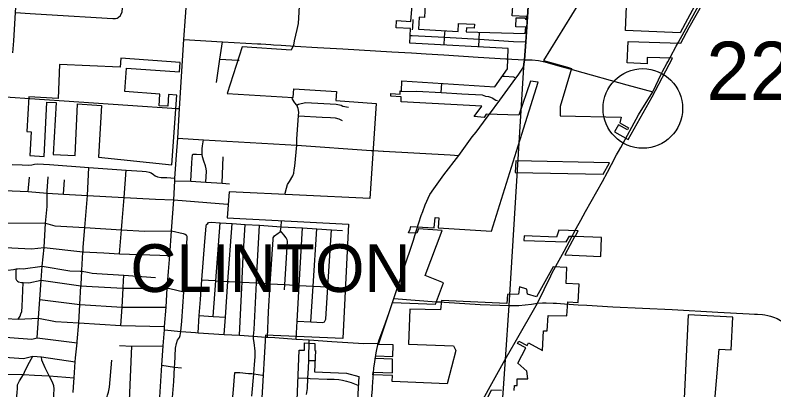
# Model space of a CAD drawing. Extents: x 1729596 to 1934326, y 644115 to 911751.
# Drawn here: x 1831865 to 1846156, y 740696 to 747751 of the extents above; entities that cross this region are included whole.
import ezdxf

# ---------------------------------------------------------------- set-up
doc = ezdxf.new("R2010")
doc.units = 0
for name, color, linetype in [('Default', 7, 'Continuous'), ('GM_X_City_Street', 7, 'Continuous'), ('GM_X_Corporation', 7, 'Continuous'), ('GM_X_County_Road', 7, 'Continuous'), ('GM_X_State_Route', 7, 'Continuous'), ('GM_X_Township', 7, 'Continuous'), ('GM_X_Township_Road', 7, 'Continuous'), ('GM_X_Township_Text', 7, 'Continuous')]:
    doc.layers.add(name, color=color, linetype=linetype)

msp = doc.modelspace()

# ---------------------------------------------------------------- linework, layer by layer
at = {"layer": 'Default'}
msp.add_circle((1843688, 745995), 750, dxfattribs=at)
at = {"layer": 'GM_X_City_Street'}
for points in [[(1831823, 747039), (1831838, 747268), (1831872, 747801), (1831923, 748599), (1831953, 749069), (1831971, 749365), (1832001, 749829), (1832023, 750170), (1832045, 750515), (1832093, 751101)], [(1841494, 747414), (1841513, 747718), (1841585, 748823), (1841626, 749459), (1841691, 750460)], [(1834905, 745116), (1834927, 745433), (1834962, 745993), (1835045, 747292), (1835103, 748151), (1835122, 748425), (1835145, 748748)], [(1832249, 748329), (1832267, 748341), (1832305, 748345), (1832335, 748352), (1832379, 748354), (1832800, 748332), (1833635, 748288), (1833667, 748286), (1833725, 748281), (1833770, 748270), (1833814, 748244), (1833848, 748218), (1833873, 748180), (1833893, 748149), (1833892, 748101), (1833873, 747802), (1833851, 747757), (1833840, 747735), (1833816, 747713)], [(1831872, 747801), (1832145, 747784), (1832453, 747765), (1833702, 747686), (1833756, 747686), (1833788, 747693), (1833808, 747709), (1833816, 747713)], [(1839352, 747475), (1839354, 747514), (1839363, 747669)], [(1839949, 747187), (1839955, 747336), (1839965, 747460)], [(1840597, 747153), (1840605, 747299), (1840613, 747430)], [(1840798, 745888), (1840995, 746153), (1841299, 746563), (1841340, 746619), (1841440, 746774), (1841449, 746831), (1841461, 746912), (1841483, 747247), (1841494, 747414)], [(1835045, 747292), (1835769, 747251), (1836433, 747212), (1836490, 747209), (1836684, 747196), (1836732, 747194)], [(1835655, 746481), (1835722, 746924), (1835769, 747251)], [(1839307, 747367), (1839346, 747365), (1839955, 747336), (1840605, 747299), (1841250, 747254), (1841483, 747247)], [(1835722, 746924), (1836060, 746904), (1836087, 746903)], [(1841106, 746931), (1841147, 746928), (1841223, 746924), (1841461, 746912), (1841475, 746912)], [(1841475, 746912), (1841602, 746907), (1841724, 746897), (1841845, 746871), (1842082, 746804), (1842220, 746765), (1842340, 746732), (1842400, 746715)], [(1841046, 746604), (1841084, 746601), (1841255, 746590), (1841299, 746563)], [(1839891, 746294), (1839905, 746466)], [(1839118, 746312), (1839433, 746321), (1839891, 746294), (1839894, 746294), (1840281, 746270), (1840660, 746248), (1840722, 746226), (1840783, 746219), (1840821, 746204), (1840863, 746185), (1840890, 746170), (1840920, 746152), (1840948, 746141)], [(1831504, 746225), (1831771, 746206), (1832143, 746181)], [(1836942, 744374), (1836975, 744492), (1836996, 744559), (1837031, 744619), (1837098, 744723), (1837117, 744776), (1837123, 744838), (1837135, 744910), (1837168, 745302), (1837172, 745420), (1837201, 745856), (1837206, 745924), (1837199, 745994), (1837169, 746057), (1837133, 746101), (1837092, 746166), (1837085, 746203)], [(1837169, 746057), (1837202, 746076), (1837333, 746108), (1837913, 746073), (1838006, 746053), (1838038, 746040), (1838143, 746020)], [(1834909, 745996), (1834962, 745993)], [(1837201, 745856), (1837646, 745831), (1837803, 745821), (1837896, 745815), (1837965, 745801), (1838025, 745765)], [(1834927, 745433), (1835415, 745403), (1837168, 745302), (1838572, 745205), (1838599, 745204)], [(1835458, 744607), (1835469, 744816), (1835466, 744857), (1835448, 744911), (1835420, 744999), (1835394, 745082), (1835388, 745127), (1835388, 745236), (1835394, 745291), (1835415, 745403)], [(1834585, 740456), (1834629, 741157), (1834654, 741523), (1834677, 741826), (1834681, 741888), (1834707, 742251), (1834730, 742608), (1834755, 742924), (1834779, 743226), (1834810, 743687), (1834852, 744272), (1834872, 744632), (1834875, 744681), (1834905, 745116)], [(1835175, 744623), (1835193, 744969), (1835198, 745060), (1835203, 745123), (1835217, 745132), (1835281, 745132), (1835388, 745127)], [(1835762, 744587), (1835785, 745086)], [(1831810, 744941), (1831998, 744931), (1832109, 744927), (1832177, 744934), (1832232, 744944), (1832286, 744951), (1832512, 744936), (1833252, 744884), (1833957, 744829), (1834257, 744813), (1834332, 744805), (1834388, 744794), (1834425, 744779), (1834468, 744751), (1834502, 744724), (1834546, 744706), (1834613, 744697), (1834723, 744691), (1834875, 744681)], [(1833145, 743316), (1833148, 743381), (1833179, 743750), (1833229, 744356), (1833252, 744884)], [(1833832, 743257), (1833869, 743710), (1833882, 743867), (1833917, 744318), (1833957, 744829)], [(1832112, 744429), (1832133, 744702)], [(1832471, 744439), (1832487, 744704)], [(1832775, 744381), (1832793, 744651)], [(1834872, 744632), (1835175, 744623), (1835458, 744607), (1835762, 744587), (1835902, 744572)], [(1831655, 744452), (1832112, 744429), (1832468, 744401), (1832775, 744381), (1833229, 744356), (1833917, 744318), (1834510, 744286), (1834852, 744272)], [(1832412, 743378), (1832438, 743837), (1832465, 744146), (1832468, 744401), (1832471, 744439)], [(1834852, 744272), (1834852, 744272), (1835863, 744194)], [(1830263, 743917), (1830640, 743893), (1830908, 743876), (1831579, 743843), (1832438, 743837), (1832611, 743784), (1833179, 743750), (1833869, 743710), (1834299, 743685), (1834810, 743687), (1835027, 743640), (1835067, 743629), (1835095, 743611)], [(1835310, 741771), (1835334, 742097), (1835355, 742399), (1835382, 742766), (1835436, 743489), (1835460, 743780), (1835471, 743811), (1835494, 743830)], [(1835494, 743830), (1835510, 743844), (1835556, 743852), (1835727, 743841), (1835953, 743827), (1836195, 743811), (1836466, 743794), (1836874, 743768), (1837277, 743743), (1837548, 743725), (1837824, 743708), (1838029, 743695)], [(1835595, 742079), (1835646, 742751), (1835727, 743841)], [(1835801, 741740), (1835825, 742064), (1835874, 742738), (1835953, 743827)], [(1836088, 741722), (1836131, 742499), (1836140, 742723), (1836143, 742791), (1836163, 743202), (1836195, 743811)], [(1836617, 741686), (1836639, 742166), (1836671, 742693), (1836722, 743525), (1836728, 743555), (1836752, 743593), (1836819, 743643), (1836855, 743673), (1836866, 743690), (1836874, 743768), (1836885, 743875)], [(1836324, 740576), (1836358, 740996), (1836372, 741174), (1836384, 741318), (1836388, 741426), (1836368, 741585), (1836354, 741655), (1836357, 741705), (1836365, 741831), (1836410, 742708), (1836419, 742887), (1836466, 743794)], [(1836938, 742577), (1836944, 742677), (1836968, 743074), (1836995, 743493), (1836991, 743521), (1836973, 743557), (1836923, 743617), (1836866, 743690)], [(1837156, 741652), (1837176, 741989), (1837215, 742662), (1837277, 743743)], [(1837435, 741976), (1837478, 742647), (1837548, 743725)], [(1837693, 741977), (1837701, 741989), (1837715, 742029), (1837754, 742632), (1837824, 743708)], [(1839395, 743603), (1839427, 743703)], [(1834846, 740436), (1834828, 740551), (1834851, 740851), (1834867, 741120), (1834870, 741182), (1834887, 741478), (1834902, 741570), (1834925, 741628), (1834959, 741680), (1834971, 741716), (1834980, 741756), (1834983, 741791), (1835004, 741988), (1835040, 742543), (1835081, 743172), (1835107, 743549), (1835107, 743585), (1835095, 743611)], [(1831546, 743384), (1832175, 743349), (1832412, 743378), (1833143, 743295), (1833536, 743273), (1833832, 743257), (1834779, 743226)], [(1832304, 742049), (1832327, 742394), (1832353, 742758), (1832376, 743027), (1832412, 743378)], [(1833123, 742950), (1833143, 743289), (1833143, 743295), (1833145, 743316)], [(1831516, 742955), (1831670, 742949), (1831706, 742942), (1831728, 742946), (1831833, 742961), (1831884, 742972), (1831907, 742976), (1831947, 742982), (1832017, 742977), (1832376, 743027), (1832892, 742939), (1833087, 742930)], [(1831907, 742742), (1831901, 742742), (1831887, 742778), (1831882, 742850), (1831884, 742972)], [(1833087, 742930), (1833090, 742929), (1833122, 742928), (1833158, 742926), (1833198, 742920), (1833260, 742907), (1833314, 742893), (1833406, 742886), (1833912, 742852), (1834509, 742813)], [(1833107, 742688), (1833122, 742928), (1833122, 742930), (1833123, 742950)], [(1833900, 742630), (1833900, 742630), (1833912, 742852)], [(1831907, 742742), (1831931, 742730), (1831987, 742719), (1832015, 742717), (1832123, 742708), (1832353, 742758), (1833105, 742654), (1833318, 742642), (1833898, 742609), (1834730, 742608), (1834731, 742608)], [(1831920, 742026), (1831957, 742082), (1831975, 742128), (1831988, 742170), (1831994, 742266), (1832015, 742717)], [(1833032, 741603), (1833065, 741956), (1833085, 742305), (1833105, 742654), (1833107, 742674), (1833107, 742688)], [(1835382, 742766), (1835634, 742752), (1835646, 742751)], [(1835646, 742751), (1835874, 742738), (1835887, 742737), (1835896, 742737)], [(1835896, 742737), (1836140, 742723), (1836410, 742708), (1836671, 742693), (1836944, 742677), (1837215, 742662), (1837478, 742647), (1837754, 742632), (1837954, 742620)], [(1833858, 741906), (1833878, 742253), (1833898, 742609), (1833900, 742630)], [(1834731, 742608), (1834776, 742604), (1835040, 742543)], [(1832327, 742394), (1833085, 742305), (1833878, 742253), (1834707, 742251)], [(1839840, 742353), (1839891, 742350), (1839946, 742347)], [(1842210, 742316), (1842472, 742298), (1842631, 742289)], [(1842631, 742289), (1843126, 742261), (1844243, 742206), (1845103, 742160), (1845694, 742128), (1845794, 742123)], [(1835334, 742097), (1835595, 742079), (1835825, 742064)], [(1845794, 742123), (1845851, 742120), (1845942, 742112), (1845987, 742106), (1846042, 742096), (1846093, 742084), (1846151, 742064), (1846218, 742036), (1846281, 742003), (1846374, 741942), (1846662, 741724), (1846888, 741547)], [(1831450, 742054), (1831920, 742026), (1832304, 742043), (1832623, 741983), (1833065, 741956), (1833858, 741906), (1834681, 741888)], [(1832281, 741676), (1832304, 742043), (1832304, 742049)], [(1837176, 741989), (1837435, 741976), (1837663, 741965), (1837693, 741977)], [(1834677, 741826), (1834983, 741791), (1834992, 741791)], [(1831424, 741705), (1832181, 741647), (1832281, 741676), (1833030, 741582)], [(1834992, 741791), (1835259, 741774), (1835310, 741771), (1835801, 741740), (1836088, 741722), (1836351, 741705), (1836357, 741705), (1836361, 741704), (1836362, 741704)], [(1836362, 741704), (1836573, 741688)], [(1832960, 740643), (1832964, 740749), (1832976, 740923), (1832996, 741221), (1833003, 741300), (1833030, 741582), (1833031, 741594), (1833032, 741603)], [(1833832, 741531), (1834062, 741515), (1834654, 741523)], [(1837356, 740610), (1837370, 740722), (1837381, 740913), (1837392, 741105), (1837396, 741248), (1837400, 741412), (1837402, 741492), (1837405, 741636)], [(1834018, 740494), (1834062, 741515)], [(1831399, 741329), (1832021, 741284), (1832195, 741327), (1832359, 741320), (1832996, 741221)], [(1832041, 741028), (1832103, 741159), (1832195, 741327)], [(1832180, 734106), (1832209, 734718), (1832226, 734995), (1832234, 735148), (1832260, 735577), (1832306, 736417), (1832366, 737447), (1832411, 738197), (1832476, 738963), (1832531, 739604), (1832550, 739923), (1832572, 740255), (1832593, 740599), (1832599, 740714), (1832593, 740769), (1832566, 740837), (1832505, 740956), (1832429, 741109), (1832366, 741251), (1832359, 741320)], [(1833147, 734682), (1833166, 735045), (1833183, 735396), (1833212, 735865), (1833240, 736334), (1833257, 736642), (1833324, 737384), (1833359, 738104), (1833360, 738114), (1833433, 738875), (1833445, 739005), (1833520, 739811), (1833594, 740527), (1833590, 740545), (1833602, 740593), (1833624, 740652), (1833640, 740743), (1833683, 741251)], [(1837396, 741248), (1837501, 741246)], [(1834629, 741157), (1834867, 741120), (1834999, 741111)], [(1831376, 740992), (1832021, 740986), (1832228, 740974), (1832505, 740956), (1832976, 740923)], [(1831907, 740725), (1831911, 740788), (1831944, 740868), (1832021, 740986), (1832041, 741028)], [(1835762, 737220), (1835769, 737379), (1835776, 737530), (1835767, 737673), (1835763, 737848), (1835776, 738064), (1835804, 738514), (1835816, 738726), (1835838, 739107), (1835841, 739165), (1835872, 739654), (1835885, 739886), (1835915, 740340), (1835942, 740363), (1835914, 740386), (1835921, 740434), (1835939, 740492), (1835952, 740532), (1835965, 740569), (1835970, 740625), (1836005, 741022)], [(1836005, 741022), (1836099, 741019), (1836259, 741004), (1836323, 741000), (1836358, 740996), (1836521, 740974)], [(1837198, 740920), (1837360, 740914), (1837381, 740913)], [(1837381, 740913), (1837424, 740911), (1837745, 740896), (1837873, 740895), (1837961, 740887), (1838032, 740875), (1838108, 740859), (1838192, 740835), (1838322, 740786)], [(1831970, 740308), (1831923, 740345), (1831899, 740393), (1831884, 740448), (1831888, 740532), (1831901, 740639), (1831907, 740725)]]:
    msp.add_lwpolyline(points, dxfattribs=at)
at = {"layer": 'GM_X_Corporation'}
for points in [[(1842476, 747963), (1841815, 746897), (1842268, 746770), (1842346, 746749), (1842131, 746030), (1842128, 745854), (1843282, 745832), (1843252, 745721), (1843417, 745628), (1843398, 745593), (1843232, 745686), (1843156, 745551), (1843409, 745409), (1843862, 746213), (1844250, 746940), (1843769, 746956), (1843769, 746833), (1843390, 746853), (1843411, 747256), (1844401, 747221), (1844562, 747520), (1844982, 748267)], [(1841267, 740682), (1841269, 740775), (1841319, 740774), (1841321, 740904), (1841521, 740900), (1841505, 741047), (1841331, 741197), (1841485, 741489), (1841330, 741571), (1841353, 741615), (1841508, 741533), (1841532, 741578), (1841798, 741437), (1841816, 741809), (1841889, 741805), (1841904, 742097), (1842257, 742086), (1842278, 742353), (1842473, 742337), (1842490, 742683), (1842243, 742696), (1842258, 742999), (1841998, 743012), (1841687, 742446), (1841513, 742496), (1841506, 742594), (1841364, 742634), (1841349, 742499), (1841139, 742491), (1841129, 742321), (1839893, 742377), (1839879, 742201), (1839300, 742214), (1839274, 741556), (1840123, 741526), (1840167, 741436), (1840003, 740809), (1838969, 740850), (1838972, 740965), (1838602, 740980), (1838609, 741029), (1838974, 741014), (1838975, 741271), (1838649, 741283), (1838658, 741333), (1838977, 741321), (1838983, 741540), (1838707, 741551), (1838972, 742343), (1839785, 742311), (1839935, 742711), (1839590, 742848), (1839907, 743699), (1839460, 743725), (1839446, 743677), (1839434, 743644), (1839277, 743653), (1839303, 743724), (1839318, 743774), (1839758, 743748), (1839774, 743939), (1839845, 743937), (1839835, 743744), (1840837, 743685), (1841308, 745188), (1841717, 746492), (1841575, 746510), (1841351, 745866), (1840739, 745888), (1840697, 745825), (1840512, 745841), (1840655, 746040), (1839133, 746118), (1839138, 746213), (1838939, 746224), (1838941, 746274), (1839115, 746264), (1839118, 746323), (1839141, 746322), (1839150, 746513), (1840902, 746403), (1841140, 746740), (1841150, 747124), (1839298, 747221), (1839314, 747498), (1839039, 747513), (1839046, 747648), (1839321, 747634), (1839356, 748098)], [(1837218, 748030), (1837193, 747597), (1837171, 747480), (1837148, 747375), (1837122, 747269), (1837105, 747186), (1837067, 747090), (1836138, 747153), (1835861, 746273), (1837102, 746202), (1837114, 746363), (1837916, 746312), (1837903, 746143), (1838665, 746090), (1838549, 744296), (1835896, 744424), (1835859, 743937), (1838147, 743815), (1838039, 741664), (1836579, 741726), (1836514, 740546)], [(1844709, 748012), (1844390, 747417), (1843360, 747462), (1843380, 747923)], [(1844919, 738998), (1845125, 741462), (1845350, 741449), (1845384, 742063), (1844543, 742108), (1844440, 740011)], [(1837177, 740504), (1837216, 741443), (1837314, 741440), (1837316, 741578), (1837510, 741571), (1837507, 741437), (1837522, 741435), (1837504, 741036), (1838109, 741007), (1838339, 740944), (1838316, 740508)], [(1840685, 740390), (1840839, 740696), (1841026, 740690)]]:
    msp.add_lwpolyline(points, dxfattribs=at)
for points in [[(1839461, 747488), (1840210, 747446), (1840219, 747596), (1840518, 747580), (1840514, 747505), (1840364, 747513), (1840360, 747438), (1841474, 747404), (1841482, 747523), (1841297, 747533), (1841303, 747702), (1841468, 747699), (1841479, 747673), (1841494, 747672), (1841498, 747726), (1841228, 747741), (1841243, 748015), (1839746, 748098), (1839737, 747948), (1839587, 747957), (1839574, 747707), (1839474, 747712)], [(1832088, 745559), (1832166, 745555), (1832144, 745106), (1832409, 745091), (1832462, 746115), (1832635, 746108), (1832584, 745127), (1832996, 745109), (1833040, 746083), (1833489, 746048), (1833438, 745074), (1834816, 744933), (1834909, 746246), (1834752, 746256), (1834739, 746040), (1834575, 746044), (1834589, 746266), (1833933, 746315), (1833964, 746751), (1834961, 746681), (1834974, 746860), (1833855, 746939), (1833843, 746771), (1832700, 746820), (1832677, 746183), (1832120, 746210)], [(1841283, 744790), (1842944, 744758), (1843059, 744971), (1841297, 745005)], [(1841449, 743506), (1842244, 743482), (1842304, 743591), (1842406, 743587), (1842219, 743236), (1842894, 743206), (1842910, 743563), (1842414, 743585), (1842470, 743690), (1842109, 743702), (1842063, 743573), (1841453, 743593)]]:
    msp.add_lwpolyline(points, close=True, dxfattribs=at)
at = {"layer": 'GM_X_County_Road'}
for points in [[(1836732, 747194), (1836873, 747187), (1837139, 747169), (1837563, 747142), (1838039, 747116), (1838959, 747059), (1839331, 747039), (1839608, 747020), (1839937, 747002), (1839941, 747002), (1840584, 746963), (1841106, 746931)], [(1842400, 746715), (1843386, 746442), (1843876, 746307)], [(1832143, 746181), (1834909, 745996)], [(1839543, 744054), (1839589, 744181), (1839673, 744373), (1839752, 744478), (1839940, 744741), (1840225, 745111), (1840471, 745460), (1840547, 745550), (1840753, 745827), (1840798, 745888)], [(1838599, 745204), (1838608, 745203), (1838795, 745192), (1838801, 745192), (1840060, 745121), (1840225, 745111)], [(1839427, 743703), (1839515, 743979), (1839543, 744054)], [(1838565, 740349), (1838572, 740451), (1838594, 740714), (1838594, 740753), (1838624, 741101), (1838640, 741220), (1838668, 741395), (1838705, 741577), (1838719, 741639), (1838808, 741872), (1838908, 742149), (1838998, 742415), (1839366, 743513), (1839395, 743603)], [(1838998, 742415), (1839802, 742355), (1839840, 742353)], [(1839946, 742347), (1840626, 742305), (1840995, 742291), (1841158, 742282)], [(1841158, 742282), (1841166, 742281), (1841271, 742281), (1841355, 742284), (1841593, 742311), (1841705, 742328), (1841799, 742335), (1841869, 742335), (1841999, 742329)], [(1841999, 742329), (1842062, 742326), (1842210, 742316)]]:
    msp.add_lwpolyline(points, dxfattribs=at)
at = {"layer": 'GM_X_State_Route'}
for points in [[(1844359, 747245), (1844741, 747937), (1844771, 747992), (1845079, 748521), (1845298, 748910), (1845319, 748946)], [(1844208, 746967), (1844315, 747164), (1844359, 747245)], [(1844158, 746874), (1844208, 746967)], [(1844058, 746688), (1844139, 746838), (1844158, 746874)], [(1843876, 746307), (1843876, 746307), (1844039, 746652), (1844058, 746688)], [(1843195, 745118), (1843231, 745186), (1843272, 745261), (1843609, 745875), (1843876, 746307)], [(1842433, 743732), (1842518, 743889), (1842611, 744056), (1842927, 744620), (1843022, 744797), (1843097, 744936), (1843195, 745118)], [(1842358, 743592), (1842376, 743625), (1842433, 743732)], [(1842082, 743082), (1842205, 743309), (1842358, 743592)], [(1841982, 742897), (1842082, 743082)], [(1841283, 741592), (1841705, 742328), (1841953, 742844), (1841982, 742897)], [(1840431, 740065), (1841095, 741264), (1841283, 741592)]]:
    msp.add_lwpolyline(points, dxfattribs=at)
at = {"layer": 'GM_X_Township'}
msp.add_lwpolyline([(1841585, 748823), (1841513, 747718), (1841483, 747247), (1841461, 746912), (1841449, 746831), (1841440, 746774), (1841166, 742281), (1841095, 741264), (1840913, 738651)], dxfattribs=at)
at = {"layer": 'GM_X_Township_Road'}
msp.add_lwpolyline([(1836573, 741688), (1836617, 741686), (1836757, 741678), (1837156, 741652), (1837405, 741636), (1837827, 741608), (1838430, 741569), (1838705, 741577)], dxfattribs=at)

# ---------------------------------------------------------------- texts
at = {"layer": 'Default'}
msp.add_text('22.00', height=1100, dxfattribs=at).set_placement((1844884, 746151))
at = {"layer": 'GM_X_Township_Text'}
msp.add_text('CLINTON', height=900, rotation=0, dxfattribs=at).set_placement((1834033, 742538))

doc.saveas('drawing.dxf')
